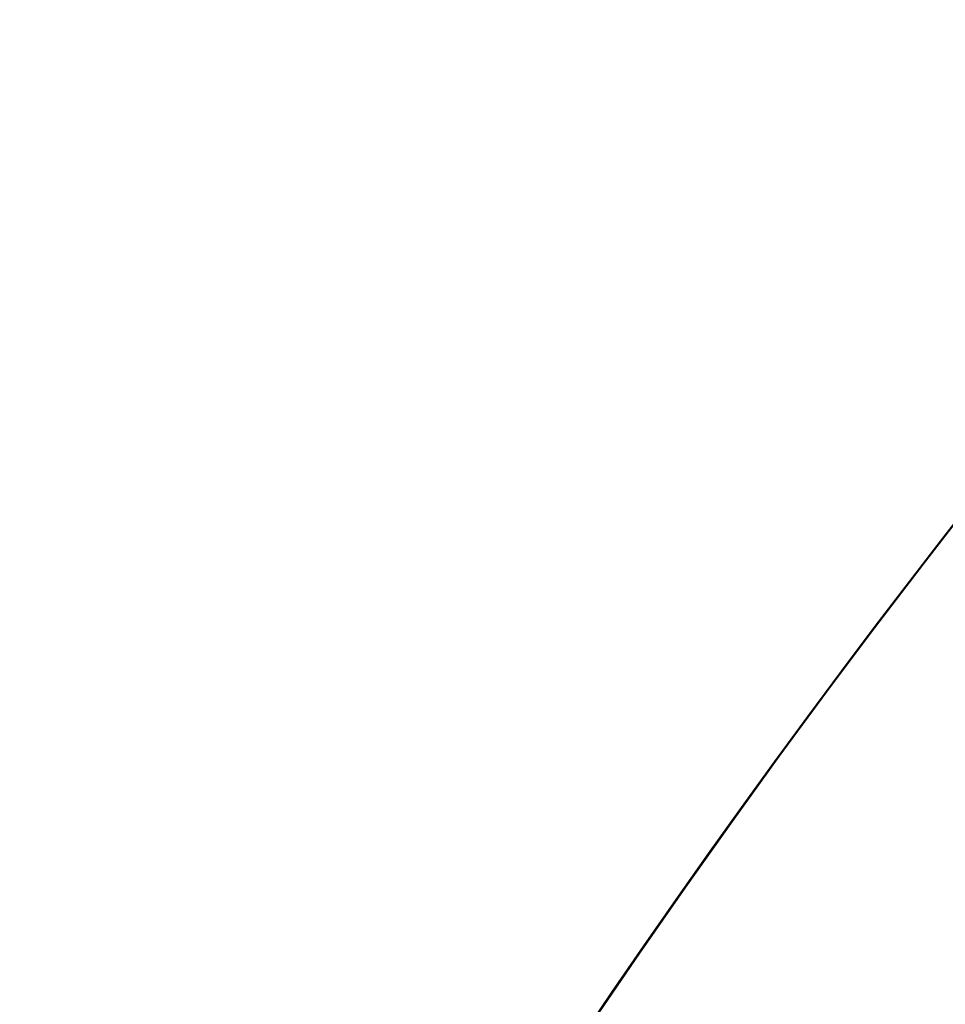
# Model space of a CAD drawing. Header units: millimetres. Extents: x -1033 to -333, y -38 to 662.
# Tile 460 of 656: x -754 to -746, y 357 to 365. Entities that reach past the tile are written whole.
import ezdxf

# ---------------------------------------------------------------- set-up
doc = ezdxf.new("R2010")
doc.units = ezdxf.units.MM
doc.header["$MEASUREMENT"] = 0
doc.layers.add('Výchozí', color=7, linetype='Continuous', true_color=0x000000)

msp = doc.modelspace()

# ---------------------------------------------------------------- linework, layer by layer
at = {"layer": 'Výchozí', "color": 9, "true_color": 0xbfbfbf}
for centre, radius in [((-682.6256, 311.7169, -122.4954), 350), ((-682.6503, 311.6892, -97.4954), 302), ((-682.6503, 311.6892, -97.4954), 301), ((-682.6256, 311.7169, -1624.9647), 80.2793)]:
    msp.add_circle(centre, radius, dxfattribs=at)
for centre, radius, start, end in [((-682.6256, 311.7169, -122.9954), 350, 287.215501, 107.215501), ((-682.6256, 311.7169, -121.9954), 350, 287.215501, 107.215501), ((-682.6256, 311.7169, -121.9954), 350, 107.215501, 270), ((-682.6256, 311.7169, -122.9954), 350, 107.215501, 270), ((-682.6503, 311.6892, -118.9954), 300, 288.155879, 106.258617), ((-682.6503, 311.6892, -121.9954), 300, 288.155879, 106.258617), ((-682.6503, 311.6892, -120.4954), 300, 288.155879, 106.258617), ((-682.6503, 311.6892, -75.9954), 299.8889, 288.168801, 106.245695), ((-682.6503, 311.6892, -72.9954), 299.8889, 288.168801, 106.245695), ((-682.6503, 311.6892, -74.4954), 299.8889, 288.168801, 106.245695), ((-682.6503, 311.6892, -121.9954), 302, 106.317208, 286.317208), ((-682.6503, 311.6892, -72.9954), 302, 108.885303, 286.981701), ((-682.6503, 311.6892, -75.9954), 300, 108.155879, 286.258617), ((-682.6503, 311.6892, -72.9954), 300, 108.155879, 286.258617), ((-682.6503, 311.6892, -74.4954), 300, 108.155879, 286.258617), ((-682.6503, 311.6892, -118.9954), 299.8889, 108.168801, 286.245695), ((-682.6503, 311.6892, -121.9954), 299.8889, 108.168801, 286.245695), ((-682.6503, 311.6892, -120.4954), 299.8889, 108.168801, 286.245695), ((-682.6503, 311.6892, -72.9954), 301, 108.885303, 286.981701), ((-682.6503, 311.6892, -121.9954), 301, 108.885303, 288.885303), ((-682.6256, 311.7169, -1697.4005), 80.2793, 90, 152.302052), ((-682.6256, 311.7169, -1552.5289), 80.2793, 90, 152.302052), ((-682.6256, 311.7169, -1547.5289), 75.2793, 332.302052, 152.302052)]:
    msp.add_arc(centre, radius, start, end, dxfattribs=at)
msp.add_rational_spline([(-974.482, 228.8973, -717.4943), (-930.6726, 121.4348, -717.4943), (-823.2101, 165.2442, -717.4943), (-715.7476, 209.0536, -717.4943), (-759.557, 316.5161, -717.4943), (-803.3664, 423.9786, -717.4943), (-910.8289, 380.1692, -717.4943), (-1018.2914, 336.3598, -717.4943), (-974.482, 228.8973, -717.4943)], [1, 0.707106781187, 1, 0.707106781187, 1, 0.707106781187, 1, 0.707106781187, 1], degree=2, knots=[0, 0, 0, 250.238654, 250.238654, 500.477308, 500.477308, 750.715962, 750.715962, 1000.954616, 1000.954616, 1000.954616], dxfattribs=at)

doc.saveas('drawing.dxf')
